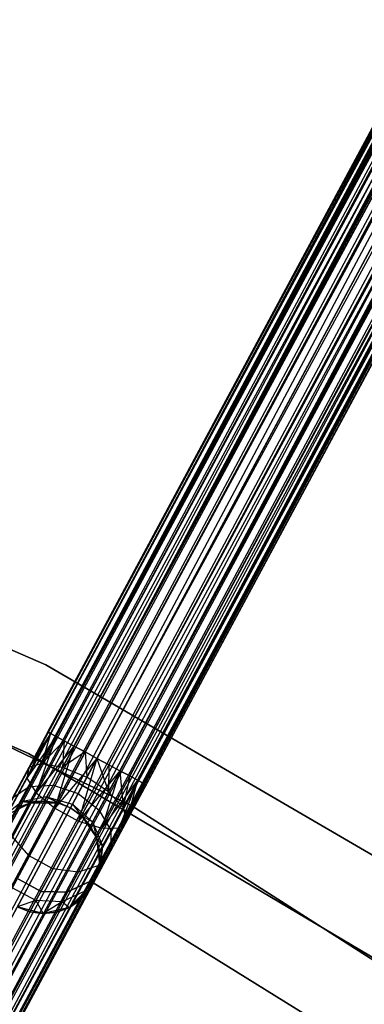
# Model space of a CAD drawing. Extents: x -189 to 189, y -189 to 189.
# Tile 302 of 338: x 28 to 34, y 51 to 68. Entities that reach past the tile are written whole.
import ezdxf

# ---------------------------------------------------------------- set-up
doc = ezdxf.new("R2010")
doc.units = 0
doc.header["$LTSCALE"] = 25.4
doc.layers.get('0').update_dxf_attribs({"linetype": 'CONTINUOUS'})

# ---------------------------------------------------------------- blocks, each defined once
blk = doc.blocks.new('NL2500012474_STL')
at = {"color": 0}
for p, q in [((270.137, 148.906, 177.379), (210.886, 38.566, 177.621)), ((270.137, 148.906, 177.379), (210.886, 38.566, 177.379)), ((270.137, 148.906, 177.379), (210.886, 38.566, 177.621)), ((270.137, 148.906, 177.379), (210.886, 38.566, 177.379)), ((270.188, 148.879, 177.855), (210.886, 38.566, 177.621)), ((270.188, 148.879, 177.855), (210.886, 38.566, 177.621)), ((210.937, 38.539, 177.145), (270.137, 148.906, 177.379)), ((210.937, 38.539, 177.145), (270.137, 148.906, 177.379)), ((270.188, 148.879, 177.855), (210.937, 38.539, 177.855)), ((270.188, 148.879, 177.855), (210.937, 38.539, 177.855)), ((211.035, 38.486, 176.932), (270.137, 148.906, 177.379)), ((211.035, 38.486, 176.932), (270.137, 148.906, 177.379)), ((270.188, 148.879, 177.855), (211.035, 38.486, 178.068)), ((270.188, 148.879, 177.855), (211.035, 38.486, 178.068)), ((211.035, 38.486, 176.932), (270.286, 148.826, 176.932)), ((211.035, 38.486, 176.932), (270.286, 148.826, 176.932)), ((211.176, 38.411, 176.751), (270.286, 148.826, 176.932)), ((211.176, 38.411, 176.751), (270.286, 148.826, 176.932)), ((211.351, 38.317, 176.615), (270.286, 148.826, 176.932)), ((211.351, 38.317, 176.615), (270.286, 148.826, 176.932)), ((270.427, 148.75, 178.249), (211.035, 38.486, 178.068)), ((270.427, 148.75, 178.249), (211.035, 38.486, 178.068)), ((270.427, 148.75, 178.249), (211.176, 38.411, 178.249)), ((270.427, 148.75, 178.249), (211.176, 38.411, 178.249)), ((270.602, 148.656, 176.615), (211.351, 38.317, 176.615)), ((270.602, 148.656, 176.615), (211.351, 38.317, 176.615)), ((211.55, 38.21, 176.529), (270.602, 148.656, 176.615)), ((211.55, 38.21, 176.529), (270.602, 148.656, 176.615)), ((211.76, 38.097, 176.5), (270.602, 148.656, 176.615)), ((211.76, 38.097, 176.5), (270.602, 148.656, 176.615)), ((270.801, 148.549, 178.471), (211.176, 38.411, 178.249)), ((270.801, 148.549, 178.471), (211.176, 38.411, 178.249)), ((270.801, 148.549, 178.471), (211.351, 38.317, 178.385)), ((270.801, 148.549, 178.471), (211.351, 38.317, 178.385)), ((270.801, 148.549, 178.471), (211.55, 38.21, 178.471)), ((270.801, 148.549, 178.471), (211.55, 38.21, 178.471)), ((271.011, 148.436, 178.5), (211.76, 38.097, 178.5)), ((271.011, 148.436, 178.5), (211.76, 38.097, 178.5)), ((211.76, 38.097, 176.5), (271.011, 148.436, 176.5)), ((211.76, 38.097, 176.5), (271.011, 148.436, 176.5)), ((211.971, 37.984, 176.529), (271.011, 148.436, 176.5)), ((211.971, 37.984, 176.529), (271.011, 148.436, 176.5)), ((271.222, 148.323, 178.471), (211.971, 37.984, 178.471)), ((271.222, 148.323, 178.471), (211.971, 37.984, 178.471)), ((212.17, 37.877, 176.615), (271.011, 148.436, 176.5)), ((212.17, 37.877, 176.615), (271.011, 148.436, 176.5)), ((271.596, 148.123, 178.249), (211.971, 37.984, 178.471)), ((271.596, 148.123, 178.249), (211.971, 37.984, 178.471)), ((271.421, 148.216, 176.615), (212.17, 37.877, 176.615)), ((271.421, 148.216, 176.615), (212.17, 37.877, 176.615)), ((271.596, 148.123, 178.249), (212.17, 37.877, 178.385)), ((271.596, 148.123, 178.249), (212.17, 37.877, 178.385)), ((271.421, 148.216, 176.615), (212.345, 37.783, 176.751)), ((271.421, 148.216, 176.615), (212.345, 37.783, 176.751)), ((271.596, 148.123, 178.249), (212.345, 37.783, 178.249)), ((271.596, 148.123, 178.249), (212.345, 37.783, 178.249)), ((271.421, 148.216, 176.615), (212.486, 37.708, 176.932)), ((271.421, 148.216, 176.615), (212.486, 37.708, 176.932)), ((271.835, 147.994, 177.855), (212.345, 37.783, 178.249)), ((271.835, 147.994, 177.855), (212.345, 37.783, 178.249)), ((271.737, 148.047, 176.932), (212.486, 37.708, 176.932)), ((271.737, 148.047, 176.932), (212.486, 37.708, 176.932)), ((271.835, 147.994, 177.855), (212.486, 37.708, 178.068)), ((271.835, 147.994, 177.855), (212.486, 37.708, 178.068)), ((271.737, 148.047, 176.932), (212.584, 37.655, 177.145)), ((271.737, 148.047, 176.932), (212.584, 37.655, 177.145)), ((271.835, 147.994, 177.855), (212.584, 37.655, 177.855)), ((271.835, 147.994, 177.855), (212.584, 37.655, 177.855)), ((271.886, 147.967, 177.379), (212.584, 37.655, 177.855)), ((271.886, 147.967, 177.379), (212.584, 37.655, 177.855)), ((271.737, 148.047, 176.932), (212.635, 37.627, 177.379)), ((271.737, 148.047, 176.932), (212.635, 37.627, 177.379)), ((271.886, 147.967, 177.379), (212.635, 37.627, 177.379)), ((271.886, 147.967, 177.379), (212.635, 37.627, 177.621)), ((271.886, 147.967, 177.379), (212.635, 37.627, 177.379)), ((271.886, 147.967, 177.379), (212.635, 37.627, 177.621)), ((219.969, 55.482, 27.379), (266.498, 142.129, 27.621)), ((219.969, 55.482, 27.379), (266.498, 142.129, 27.621)), ((219.969, 55.482, 27.621), (266.498, 142.129, 27.621)), ((219.969, 55.482, 27.621), (266.498, 142.129, 27.621)), ((219.969, 55.482, 27.621), (266.647, 142.049, 28.068)), ((219.969, 55.482, 27.621), (266.647, 142.049, 28.068)), ((220.02, 55.455, 27.145), (266.498, 142.129, 27.621)), ((220.02, 55.455, 27.145), (266.498, 142.129, 27.621)), ((220.02, 55.455, 27.145), (266.549, 142.102, 27.145)), ((220.02, 55.455, 27.145), (266.549, 142.102, 27.145)), ((220.02, 55.455, 27.855), (266.647, 142.049, 28.068)), ((220.02, 55.455, 27.855), (266.647, 142.049, 28.068)), ((220.119, 55.402, 26.932), (266.549, 142.102, 27.145)), ((220.119, 55.402, 26.932), (266.549, 142.102, 27.145)), ((220.119, 55.402, 28.068), (266.647, 142.049, 28.068)), ((220.119, 55.402, 28.068), (266.647, 142.049, 28.068)), ((220.119, 55.402, 26.932), (266.788, 141.973, 26.751)), ((220.119, 55.402, 26.932), (266.788, 141.973, 26.751)), ((220.26, 55.326, 26.751), (266.788, 141.973, 26.751)), ((220.26, 55.326, 26.751), (266.788, 141.973, 26.751)), ((220.434, 55.232, 26.615), (266.788, 141.973, 26.751)), ((220.434, 55.232, 26.615), (266.788, 141.973, 26.751)), ((220.119, 55.402, 28.068), (266.963, 141.879, 28.385)), ((220.119, 55.402, 28.068), (266.963, 141.879, 28.385)), ((220.26, 55.326, 28.249), (266.963, 141.879, 28.385)), ((220.26, 55.326, 28.249), (266.963, 141.879, 28.385)), ((220.434, 55.232, 28.385), (266.963, 141.879, 28.385)), ((220.434, 55.232, 28.385), (266.963, 141.879, 28.385)), ((220.434, 55.232, 26.615), (267.162, 141.773, 26.529)), ((220.434, 55.232, 26.615), (267.162, 141.773, 26.529)), ((220.434, 55.232, 28.385), (267.372, 141.66, 28.5)), ((220.434, 55.232, 28.385), (267.372, 141.66, 28.5)), ((220.633, 55.126, 26.529), (267.162, 141.773, 26.529)), ((220.633, 55.126, 26.529), (267.162, 141.773, 26.529)), ((220.633, 55.126, 28.471), (267.372, 141.66, 28.5)), ((220.633, 55.126, 28.471), (267.372, 141.66, 28.5)), ((267.372, 141.66, 28.5), (220.844, 55.012, 28.5)), ((220.844, 55.012, 26.5), (267.372, 141.66, 26.5)), ((220.844, 55.012, 26.5), (267.372, 141.66, 26.5)), ((267.372, 141.66, 28.5), (220.844, 55.012, 28.5)), ((220.844, 55.012, 28.5), (267.782, 141.44, 28.385)), ((220.844, 55.012, 28.5), (267.782, 141.44, 28.385)), ((221.055, 54.899, 26.529), (267.583, 141.546, 26.529)), ((221.055, 54.899, 26.529), (267.583, 141.546, 26.529)), ((221.055, 54.899, 28.471), (267.782, 141.44, 28.385)), ((221.055, 54.899, 28.471), (267.782, 141.44, 28.385)), ((221.253, 54.792, 26.615), (267.583, 141.546, 26.529)), ((221.253, 54.792, 26.615), (267.583, 141.546, 26.529)), ((221.253, 54.792, 28.385), (267.782, 141.44, 28.385)), ((221.253, 54.792, 28.385), (267.782, 141.44, 28.385)), ((221.253, 54.792, 26.615), (267.957, 141.346, 26.751)), ((221.253, 54.792, 26.615), (267.957, 141.346, 26.751)), ((221.253, 54.792, 28.385), (268.098, 141.27, 28.068)), ((221.253, 54.792, 28.385), (268.098, 141.27, 28.068)), ((221.428, 54.699, 26.751), (267.957, 141.346, 26.751)), ((221.428, 54.699, 26.751), (267.957, 141.346, 26.751)), ((221.428, 54.699, 28.249), (268.098, 141.27, 28.068)), ((221.428, 54.699, 28.249), (268.098, 141.27, 28.068)), ((221.569, 54.623, 26.932), (267.957, 141.346, 26.751)), ((221.569, 54.623, 26.932), (267.957, 141.346, 26.751)), ((221.569, 54.623, 28.068), (268.098, 141.27, 28.068)), ((221.569, 54.623, 28.068), (268.098, 141.27, 28.068)), ((221.569, 54.623, 26.932), (268.196, 141.217, 27.145)), ((221.569, 54.623, 26.932), (268.196, 141.217, 27.145)), ((221.569, 54.623, 28.068), (268.247, 141.19, 27.621)), ((221.569, 54.623, 28.068), (268.247, 141.19, 27.621)), ((221.668, 54.57, 27.145), (268.196, 141.217, 27.145)), ((221.668, 54.57, 27.145), (268.196, 141.217, 27.145)), ((221.668, 54.57, 27.855), (268.247, 141.19, 27.621)), ((221.668, 54.57, 27.855), (268.247, 141.19, 27.621)), ((221.718, 54.543, 27.621), (268.196, 141.217, 27.145)), ((221.718, 54.543, 27.621), (268.196, 141.217, 27.145)), ((221.718, 54.543, 27.379), (268.196, 141.217, 27.145)), ((221.718, 54.543, 27.379), (268.196, 141.217, 27.145)), ((221.718, 54.543, 27.621), (268.247, 141.19, 27.621)), ((221.718, 54.543, 27.621), (268.247, 141.19, 27.621)), ((219.936, 56.679, 26.5), (212.894, 59.716, 26.5)), ((212.894, 59.716, 17), (219.936, 56.679, 17)), ((219.936, 56.679, 26.5), (212.894, 59.716, 26.5)), ((212.894, 59.716, 17), (219.936, 56.679, 17)), ((212.775, 58.109, 20), (219.624, 55.099, 20)), ((219.624, 55.099, 19), (212.775, 58.109, 19)), ((212.775, 58.109, 20), (219.624, 55.099, 20)), ((219.624, 55.099, 19), (212.775, 58.109, 19)), ((214.579, 57.464, 26.5), (221.466, 54.17, 26.5)), ((221.466, 54.17, 17), (214.579, 57.464, 17)), ((221.466, 54.17, 17), (214.579, 57.464, 17)), ((214.579, 57.464, 26.5), (221.466, 54.17, 26.5)), ((226.56, 52.816, 26.5), (219.936, 56.679, 26.5)), ((219.936, 56.679, 17), (226.56, 52.816, 17)), ((219.936, 56.679, 26.5), (219.936, 56.679, 17)), ((226.56, 52.816, 26.5), (219.936, 56.679, 26.5)), ((219.936, 56.679, 17), (226.56, 52.816, 17)), ((219.936, 56.679, 26.5), (219.936, 56.679, 17)), ((219.969, 55.482, 27.621), (219.594, 54.661, 27.675)), ((219.969, 55.482, 27.621), (219.594, 54.661, 27.675)), ((220.02, 55.455, 27.855), (219.594, 54.661, 27.675)), ((220.02, 55.455, 27.855), (219.594, 54.661, 27.675)), ((220.119, 55.402, 28.068), (219.594, 54.661, 27.675)), ((220.119, 55.402, 28.068), (219.594, 54.661, 27.675)), ((219.969, 55.482, 27.379), (219.629, 54.848, 27.236)), ((219.969, 55.482, 27.621), (219.629, 54.848, 27.236)), ((219.969, 55.482, 27.621), (219.629, 54.848, 27.236)), ((219.969, 55.482, 27.379), (219.629, 54.848, 27.236)), ((220.02, 55.455, 27.145), (219.629, 54.848, 27.236)), ((220.02, 55.455, 27.145), (219.629, 54.848, 27.236)), ((220.119, 55.402, 28.068), (219.762, 54.399, 28.039)), ((220.119, 55.402, 28.068), (219.762, 54.399, 28.039)), ((220.02, 55.455, 27.145), (219.86, 54.919, 26.823)), ((220.02, 55.455, 27.145), (219.86, 54.919, 26.823)), ((220.119, 55.402, 26.932), (219.86, 54.919, 26.823)), ((220.119, 55.402, 26.932), (219.86, 54.919, 26.823)), ((220.02, 55.455, 27.145), (219.969, 55.482, 27.379)), ((219.969, 55.482, 27.621), (220.02, 55.455, 27.855)), ((219.969, 55.482, 27.621), (220.02, 55.455, 27.855)), ((220.02, 55.455, 27.145), (219.969, 55.482, 27.379)), ((220.119, 55.402, 26.932), (220.02, 55.455, 27.145)), ((220.02, 55.455, 27.855), (220.119, 55.402, 28.068)), ((220.02, 55.455, 27.855), (220.119, 55.402, 28.068)), ((220.119, 55.402, 26.932), (220.02, 55.455, 27.145)), ((220.26, 55.326, 26.751), (220.119, 55.402, 26.932)), ((220.119, 55.402, 28.068), (220.26, 55.326, 28.249)), ((220.119, 55.402, 28.068), (220.26, 55.326, 28.249)), ((220.26, 55.326, 26.751), (220.119, 55.402, 26.932)), ((220.26, 55.326, 28.249), (219.762, 54.399, 28.039)), ((220.26, 55.326, 28.249), (219.762, 54.399, 28.039)), ((220.434, 55.232, 28.385), (219.762, 54.399, 28.039)), ((220.434, 55.232, 28.385), (219.762, 54.399, 28.039)), ((220.26, 55.326, 26.751), (219.86, 54.919, 26.823)), ((220.26, 55.326, 26.751), (219.86, 54.919, 26.823)), ((220.434, 55.232, 28.385), (220.095, 54.124, 28.245)), ((220.434, 55.232, 28.385), (220.095, 54.124, 28.245)), ((220.26, 55.326, 26.751), (220.233, 54.856, 26.53)), ((220.26, 55.326, 26.751), (220.233, 54.856, 26.53)), ((220.434, 55.232, 26.615), (220.233, 54.856, 26.53)), ((220.434, 55.232, 26.615), (220.233, 54.856, 26.53)), ((220.434, 55.232, 26.615), (220.26, 55.326, 26.751)), ((220.26, 55.326, 28.249), (220.434, 55.232, 28.385)), ((220.26, 55.326, 28.249), (220.434, 55.232, 28.385)), ((220.434, 55.232, 26.615), (220.26, 55.326, 26.751)), ((220.633, 55.126, 26.529), (220.434, 55.232, 26.615)), ((220.434, 55.232, 28.385), (220.633, 55.126, 28.471)), ((220.434, 55.232, 28.385), (220.633, 55.126, 28.471)), ((220.633, 55.126, 26.529), (220.434, 55.232, 26.615)), ((219.624, 55.099, 20), (219.624, 55.099, 19)), ((219.624, 55.099, 20), (226.06, 51.285, 20)), ((226.06, 51.285, 19), (219.624, 55.099, 19)), ((219.624, 55.099, 20), (219.624, 55.099, 19)), ((219.624, 55.099, 20), (226.06, 51.285, 20)), ((226.06, 51.285, 19), (219.624, 55.099, 19)), ((220.633, 55.126, 28.471), (220.095, 54.124, 28.245)), ((220.633, 55.126, 28.471), (220.095, 54.124, 28.245)), ((220.633, 55.126, 26.529), (220.233, 54.856, 26.53)), ((220.633, 55.126, 26.529), (220.233, 54.856, 26.53)), ((220.844, 55.012, 26.5), (220.633, 55.126, 26.529)), ((220.633, 55.126, 28.471), (220.844, 55.012, 28.5)), ((220.633, 55.126, 28.471), (220.844, 55.012, 28.5)), ((220.633, 55.126, 26.529), (220.663, 54.675, 26.424)), ((220.633, 55.126, 26.529), (220.663, 54.675, 26.424)), ((220.844, 55.012, 26.5), (220.633, 55.126, 26.529)), ((219.86, 54.919, 26.823), (219.629, 54.848, 27.236)), ((219.86, 54.919, 26.823), (219.629, 54.848, 27.236)), ((219.86, 54.919, 26.823), (219.64, 54.51, 26.513)), ((219.86, 54.919, 26.823), (219.64, 54.51, 26.513)), ((219.86, 54.919, 26.823), (220.233, 54.856, 26.53)), ((219.86, 54.919, 26.823), (220.233, 54.856, 26.53)), ((220.233, 54.856, 26.53), (220.062, 54.538, 26.288)), ((220.233, 54.856, 26.53), (220.062, 54.538, 26.288)), ((220.844, 55.012, 28.5), (220.095, 54.124, 28.245)), ((220.844, 55.012, 28.5), (220.095, 54.124, 28.245)), ((220.233, 54.856, 26.53), (220.663, 54.675, 26.424)), ((220.233, 54.856, 26.53), (220.663, 54.675, 26.424)), ((220.844, 55.012, 28.5), (220.517, 53.897, 28.245)), ((220.844, 55.012, 28.5), (220.517, 53.897, 28.245)), ((221.055, 54.899, 28.471), (220.517, 53.897, 28.245)), ((221.055, 54.899, 28.471), (220.517, 53.897, 28.245)), ((220.663, 54.675, 26.424), (220.844, 55.012, 26.5)), ((220.663, 54.675, 26.424), (220.844, 55.012, 26.5)), ((220.844, 55.012, 28.5), (221.055, 54.899, 28.471)), ((221.055, 54.899, 26.529), (220.844, 55.012, 26.5)), ((220.844, 55.012, 26.5), (221.051, 54.417, 26.53)), ((221.055, 54.899, 26.529), (220.844, 55.012, 26.5)), ((220.844, 55.012, 26.5), (221.051, 54.417, 26.53)), ((220.844, 55.012, 28.5), (221.055, 54.899, 28.471)), ((221.055, 54.899, 26.529), (221.051, 54.417, 26.53)), ((221.055, 54.899, 26.529), (221.051, 54.417, 26.53)), ((221.055, 54.899, 28.471), (221.253, 54.792, 28.385)), ((221.253, 54.792, 26.615), (221.055, 54.899, 26.529)), ((221.253, 54.792, 26.615), (221.055, 54.899, 26.529)), ((221.055, 54.899, 28.471), (221.253, 54.792, 28.385)), ((219.629, 54.848, 27.236), (219.341, 54.311, 26.829)), ((219.629, 54.848, 27.236), (219.341, 54.311, 26.829)), ((219.629, 54.848, 27.236), (219.594, 54.661, 27.675)), ((219.629, 54.848, 27.236), (219.594, 54.661, 27.675)), ((221.253, 54.792, 28.385), (220.517, 53.897, 28.245)), ((221.253, 54.792, 28.385), (220.517, 53.897, 28.245)), ((221.253, 54.792, 28.385), (220.93, 53.772, 28.039)), ((221.253, 54.792, 28.385), (220.93, 53.772, 28.039)), ((221.428, 54.699, 28.249), (220.93, 53.772, 28.039)), ((221.428, 54.699, 28.249), (220.93, 53.772, 28.039)), ((221.253, 54.792, 26.615), (221.051, 54.417, 26.53)), ((221.253, 54.792, 26.615), (221.051, 54.417, 26.53)), ((221.253, 54.792, 28.385), (221.428, 54.699, 28.249)), ((221.428, 54.699, 26.751), (221.253, 54.792, 26.615)), ((221.253, 54.792, 26.615), (221.31, 54.14, 26.823)), ((221.428, 54.699, 26.751), (221.253, 54.792, 26.615)), ((221.253, 54.792, 26.615), (221.31, 54.14, 26.823)), ((221.253, 54.792, 28.385), (221.428, 54.699, 28.249)), ((221.428, 54.699, 26.751), (221.31, 54.14, 26.823)), ((221.428, 54.699, 26.751), (221.31, 54.14, 26.823)), ((221.428, 54.699, 28.249), (221.569, 54.623, 28.068)), ((221.569, 54.623, 26.932), (221.428, 54.699, 26.751)), ((221.569, 54.623, 26.932), (221.428, 54.699, 26.751)), ((221.428, 54.699, 28.249), (221.569, 54.623, 28.068)), ((219.594, 54.661, 27.675), (219.232, 53.988, 27.165)), ((219.594, 54.661, 27.675), (219.232, 53.988, 27.165)), ((219.341, 54.311, 26.829), (219.64, 54.51, 26.513)), ((219.341, 54.311, 26.829), (219.64, 54.51, 26.513)), ((219.64, 54.51, 26.513), (219.493, 54.236, 26.048)), ((219.64, 54.51, 26.513), (219.493, 54.236, 26.048)), ((219.594, 54.661, 27.675), (219.762, 54.399, 28.039)), ((219.594, 54.661, 27.675), (219.762, 54.399, 28.039)), ((219.64, 54.51, 26.513), (220.062, 54.538, 26.288)), ((219.64, 54.51, 26.513), (220.062, 54.538, 26.288)), ((220.062, 54.538, 26.288), (219.947, 54.325, 25.927)), ((220.062, 54.538, 26.288), (219.947, 54.325, 25.927)), ((220.062, 54.538, 26.288), (220.509, 54.389, 26.207)), ((220.062, 54.538, 26.288), (220.509, 54.389, 26.207)), ((220.509, 54.389, 26.207), (220.663, 54.675, 26.424)), ((220.509, 54.389, 26.207), (220.663, 54.675, 26.424)), ((221.051, 54.417, 26.53), (220.663, 54.675, 26.424)), ((221.051, 54.417, 26.53), (220.663, 54.675, 26.424)), ((221.569, 54.623, 28.068), (220.93, 53.772, 28.039)), ((221.569, 54.623, 28.068), (220.93, 53.772, 28.039)), ((221.569, 54.623, 28.068), (221.241, 53.776, 27.675)), ((221.569, 54.623, 28.068), (221.241, 53.776, 27.675)), ((221.668, 54.57, 27.855), (221.241, 53.776, 27.675)), ((221.668, 54.57, 27.855), (221.241, 53.776, 27.675)), ((221.718, 54.543, 27.621), (221.241, 53.776, 27.675)), ((221.718, 54.543, 27.621), (221.241, 53.776, 27.675)), ((221.569, 54.623, 26.932), (221.31, 54.14, 26.823)), ((221.569, 54.623, 26.932), (221.31, 54.14, 26.823)), ((221.569, 54.623, 26.932), (221.378, 53.909, 27.236)), ((221.569, 54.623, 26.932), (221.378, 53.909, 27.236)), ((221.668, 54.57, 27.145), (221.378, 53.909, 27.236)), ((221.668, 54.57, 27.145), (221.378, 53.909, 27.236)), ((221.718, 54.543, 27.621), (221.378, 53.909, 27.236)), ((221.718, 54.543, 27.379), (221.378, 53.909, 27.236)), ((221.718, 54.543, 27.379), (221.378, 53.909, 27.236)), ((221.718, 54.543, 27.621), (221.378, 53.909, 27.236)), ((221.569, 54.623, 28.068), (221.668, 54.57, 27.855)), ((221.668, 54.57, 27.145), (221.569, 54.623, 26.932)), ((221.668, 54.57, 27.145), (221.569, 54.623, 26.932)), ((221.569, 54.623, 28.068), (221.668, 54.57, 27.855)), ((221.668, 54.57, 27.855), (221.718, 54.543, 27.621)), ((221.718, 54.543, 27.379), (221.668, 54.57, 27.145)), ((221.718, 54.543, 27.379), (221.668, 54.57, 27.145)), ((221.668, 54.57, 27.855), (221.718, 54.543, 27.621)), ((219.762, 54.399, 28.039), (219.34, 53.614, 27.443)), ((219.762, 54.399, 28.039), (219.34, 53.614, 27.443)), ((219.762, 54.399, 28.039), (220.095, 54.124, 28.245)), ((219.762, 54.399, 28.039), (220.095, 54.124, 28.245)), ((220.407, 54.198, 25.883), (220.509, 54.389, 26.207)), ((220.407, 54.198, 25.883), (220.509, 54.389, 26.207)), ((220.509, 54.389, 26.207), (220.88, 54.098, 26.288)), ((220.509, 54.389, 26.207), (220.88, 54.098, 26.288)), ((221.051, 54.417, 26.53), (220.88, 54.098, 26.288)), ((221.051, 54.417, 26.53), (220.88, 54.098, 26.288)), ((221.31, 54.14, 26.823), (221.051, 54.417, 26.53)), ((221.31, 54.14, 26.823), (221.051, 54.417, 26.53)), ((219.148, 53.952, 26.219), (219.493, 54.236, 26.048)), ((219.148, 53.952, 26.219), (219.493, 54.236, 26.048)), ((219.242, 54.005, 20), (219.668, 54.223, 20)), ((219.242, 54.005, 20), (219.668, 54.223, 20)), ((219.493, 54.236, 26.048), (219.441, 54.14, 25.5)), ((219.493, 54.236, 26.048), (219.441, 54.14, 25.5)), ((219.668, 54.223, 25.5), (219.441, 54.14, 25.5)), ((219.441, 54.14, 25.5), (219.668, 54.223, 20)), ((219.441, 54.14, 25.5), (219.668, 54.223, 20)), ((219.668, 54.223, 25.5), (219.441, 54.14, 25.5)), ((219.947, 54.325, 25.927), (219.493, 54.236, 26.048)), ((219.947, 54.325, 25.927), (219.493, 54.236, 26.048)), ((219.907, 54.25, 25.5), (219.493, 54.236, 26.048)), ((219.907, 54.25, 25.5), (219.493, 54.236, 26.048)), ((219.668, 54.223, 25.5), (219.493, 54.236, 26.048)), ((219.668, 54.223, 25.5), (219.493, 54.236, 26.048)), ((219.907, 54.25, 25.5), (219.668, 54.223, 25.5)), ((219.668, 54.223, 20), (219.907, 54.25, 25.5)), ((219.907, 54.25, 25.5), (219.668, 54.223, 25.5)), ((219.668, 54.223, 20), (219.907, 54.25, 25.5)), ((219.668, 54.223, 20), (220.146, 54.219, 20)), ((219.668, 54.223, 20), (220.146, 54.219, 20)), ((219.668, 54.223, 25.5), (219.668, 54.223, 20)), ((219.668, 54.223, 25.5), (219.668, 54.223, 20)), ((219.907, 54.25, 25.5), (219.947, 54.325, 25.927)), ((219.907, 54.25, 25.5), (219.947, 54.325, 25.927)), ((220.146, 54.219, 25.5), (219.907, 54.25, 25.5)), ((219.907, 54.25, 25.5), (220.146, 54.219, 20)), ((219.907, 54.25, 25.5), (220.146, 54.219, 20)), ((220.146, 54.219, 25.5), (219.907, 54.25, 25.5)), ((220.146, 54.219, 25.5), (219.947, 54.325, 25.927)), ((219.947, 54.325, 25.927), (220.371, 54.131, 25.5)), ((220.146, 54.219, 25.5), (219.947, 54.325, 25.927)), ((219.947, 54.325, 25.927), (220.371, 54.131, 25.5)), ((219.947, 54.325, 25.927), (220.407, 54.198, 25.883)), ((219.947, 54.325, 25.927), (220.407, 54.198, 25.883)), ((220.146, 54.219, 20), (220.371, 54.131, 20)), ((220.371, 54.131, 25.5), (220.146, 54.219, 25.5)), ((220.146, 54.219, 25.5), (220.146, 54.219, 20)), ((220.146, 54.219, 25.5), (220.146, 54.219, 20)), ((220.371, 54.131, 25.5), (220.146, 54.219, 25.5)), ((220.146, 54.219, 20), (220.371, 54.131, 20)), ((220.371, 54.131, 25.5), (220.407, 54.198, 25.883)), ((220.371, 54.131, 25.5), (220.407, 54.198, 25.883)), ((220.407, 54.198, 25.883), (220.568, 53.992, 25.5)), ((220.407, 54.198, 25.883), (220.568, 53.992, 25.5)), ((220.407, 54.198, 25.883), (220.766, 53.885, 25.927)), ((220.407, 54.198, 25.883), (220.766, 53.885, 25.927)), ((221.466, 54.17, 26.5), (227.895, 50.055, 26.5)), ((227.895, 50.055, 17), (221.466, 54.17, 17)), ((221.466, 54.17, 17), (221.466, 54.17, 26.5)), ((221.466, 54.17, 17), (221.466, 54.17, 26.5)), ((227.895, 50.055, 17), (221.466, 54.17, 17)), ((221.466, 54.17, 26.5), (227.895, 50.055, 26.5)), ((220.095, 54.124, 28.245), (219.639, 53.275, 27.601)), ((220.095, 54.124, 28.245), (219.639, 53.275, 27.601)), ((220.095, 54.124, 28.245), (220.517, 53.897, 28.245)), ((220.095, 54.124, 28.245), (220.517, 53.897, 28.245)), ((220.371, 54.131, 20), (220.568, 53.992, 20)), ((220.568, 53.992, 25.5), (220.371, 54.131, 25.5)), ((220.371, 54.131, 25.5), (220.371, 54.131, 20)), ((220.371, 54.131, 25.5), (220.371, 54.131, 20)), ((220.568, 53.992, 25.5), (220.371, 54.131, 25.5)), ((220.371, 54.131, 20), (220.568, 53.992, 20)), ((220.568, 53.992, 20), (220.836, 53.596, 20)), ((220.766, 53.885, 25.927), (220.568, 53.992, 25.5)), ((220.766, 53.885, 25.927), (220.568, 53.992, 25.5)), ((220.726, 53.811, 25.5), (220.568, 53.992, 25.5)), ((220.568, 53.992, 20), (220.726, 53.811, 25.5)), ((220.568, 53.992, 20), (220.836, 53.596, 20)), ((220.568, 53.992, 25.5), (220.568, 53.992, 20)), ((220.568, 53.992, 25.5), (220.568, 53.992, 20)), ((220.726, 53.811, 25.5), (220.568, 53.992, 25.5)), ((220.568, 53.992, 20), (220.726, 53.811, 25.5)), ((220.88, 54.098, 26.288), (220.766, 53.885, 25.927)), ((220.88, 54.098, 26.288), (220.766, 53.885, 25.927)), ((220.88, 54.098, 26.288), (221.09, 53.731, 26.513)), ((220.88, 54.098, 26.288), (221.09, 53.731, 26.513)), ((221.31, 54.14, 26.823), (221.09, 53.731, 26.513)), ((221.31, 54.14, 26.823), (221.09, 53.731, 26.513)), ((221.378, 53.909, 27.236), (221.31, 54.14, 26.823)), ((221.378, 53.909, 27.236), (221.31, 54.14, 26.823)), ((220.517, 53.897, 28.245), (220.061, 53.048, 27.601)), ((220.517, 53.897, 28.245), (220.061, 53.048, 27.601)), ((220.517, 53.897, 28.245), (220.93, 53.772, 28.039)), ((220.517, 53.897, 28.245), (220.93, 53.772, 28.039)), ((220.766, 53.885, 25.927), (220.726, 53.811, 25.5)), ((220.766, 53.885, 25.927), (220.726, 53.811, 25.5)), ((220.836, 53.596, 25.5), (220.726, 53.811, 25.5)), ((220.726, 53.811, 25.5), (220.836, 53.596, 20)), ((220.726, 53.811, 25.5), (220.836, 53.596, 20)), ((220.836, 53.596, 25.5), (220.726, 53.811, 25.5)), ((220.766, 53.885, 25.927), (220.836, 53.596, 25.5)), ((220.766, 53.885, 25.927), (220.836, 53.596, 25.5)), ((220.766, 53.885, 25.927), (220.943, 53.457, 26.048)), ((220.766, 53.885, 25.927), (220.943, 53.457, 26.048)), ((221.378, 53.909, 27.236), (221.09, 53.372, 26.829)), ((221.378, 53.909, 27.236), (221.09, 53.372, 26.829)), ((221.241, 53.776, 27.675), (221.378, 53.909, 27.236)), ((221.241, 53.776, 27.675), (221.378, 53.909, 27.236)), ((220.93, 53.772, 28.039), (220.509, 52.986, 27.443)), ((220.93, 53.772, 28.039), (220.509, 52.986, 27.443)), ((221.241, 53.776, 27.675), (220.88, 53.103, 27.165)), ((221.241, 53.776, 27.675), (220.88, 53.103, 27.165)), ((220.93, 53.772, 28.039), (221.241, 53.776, 27.675)), ((220.93, 53.772, 28.039), (221.241, 53.776, 27.675)), ((221.09, 53.731, 26.513), (220.943, 53.457, 26.048)), ((221.09, 53.731, 26.513), (220.943, 53.457, 26.048)), ((221.09, 53.731, 26.513), (221.09, 53.372, 26.829)), ((221.09, 53.731, 26.513), (221.09, 53.372, 26.829)), ((219.639, 53.275, 27.601), (219.34, 53.614, 27.443)), ((219.639, 53.275, 27.601), (219.34, 53.614, 27.443)), ((220.836, 53.596, 20), (220.889, 53.12, 20)), ((220.943, 53.457, 26.048), (220.836, 53.596, 25.5)), ((220.943, 53.457, 26.048), (220.836, 53.596, 25.5)), ((220.891, 53.361, 25.5), (220.836, 53.596, 25.5)), ((220.836, 53.596, 20), (220.891, 53.361, 25.5)), ((220.836, 53.596, 20), (220.889, 53.12, 20)), ((220.836, 53.596, 25.5), (220.836, 53.596, 20)), ((220.836, 53.596, 25.5), (220.836, 53.596, 20)), ((220.891, 53.361, 25.5), (220.836, 53.596, 25.5)), ((220.836, 53.596, 20), (220.891, 53.361, 25.5)), ((220.943, 53.457, 26.048), (220.889, 53.12, 25.5)), ((220.943, 53.457, 26.048), (220.889, 53.12, 25.5)), ((220.943, 53.457, 26.048), (220.891, 53.361, 25.5)), ((220.943, 53.457, 26.048), (220.891, 53.361, 25.5)), ((220.943, 53.457, 26.048), (220.897, 53.013, 26.219)), ((220.943, 53.457, 26.048), (220.897, 53.013, 26.219)), ((221.09, 53.372, 26.829), (220.88, 53.103, 27.165)), ((221.09, 53.372, 26.829), (220.88, 53.103, 27.165)), ((220.889, 53.12, 25.5), (220.891, 53.361, 25.5)), ((220.891, 53.361, 25.5), (220.889, 53.12, 20)), ((220.891, 53.361, 25.5), (220.889, 53.12, 20)), ((220.889, 53.12, 25.5), (220.891, 53.361, 25.5)), ((221.09, 53.372, 26.829), (220.897, 53.013, 26.219)), ((221.09, 53.372, 26.829), (220.897, 53.013, 26.219)), ((219.639, 53.275, 27.601), (219.334, 52.707, 26.637)), ((219.639, 53.275, 27.601), (219.334, 52.707, 26.637)), ((220.061, 53.048, 27.601), (219.639, 53.275, 27.601)), ((220.061, 53.048, 27.601), (219.639, 53.275, 27.601)), ((220.88, 53.103, 27.165), (220.509, 52.986, 27.443)), ((220.88, 53.103, 27.165), (220.509, 52.986, 27.443)), ((220.88, 53.103, 27.165), (220.638, 52.653, 26.401)), ((220.88, 53.103, 27.165), (220.638, 52.653, 26.401)), ((220.889, 53.12, 20), (220.715, 52.674, 20)), ((220.889, 53.12, 20), (220.715, 52.674, 20)), ((220.829, 52.887, 25.5), (220.889, 53.12, 25.5)), ((220.889, 53.12, 20), (220.829, 52.887, 25.5)), ((220.829, 52.887, 25.5), (220.889, 53.12, 25.5)), ((220.889, 53.12, 20), (220.829, 52.887, 25.5)), ((220.897, 53.013, 26.219), (220.889, 53.12, 25.5)), ((220.897, 53.013, 26.219), (220.889, 53.12, 25.5)), ((220.889, 53.12, 25.5), (220.889, 53.12, 20)), ((220.889, 53.12, 25.5), (220.889, 53.12, 20)), ((220.061, 53.048, 27.601), (219.756, 52.481, 26.637)), ((220.061, 53.048, 27.601), (219.756, 52.481, 26.637)), ((220.509, 52.986, 27.443), (220.061, 53.048, 27.601)), ((220.509, 52.986, 27.443), (220.061, 53.048, 27.601)), ((220.509, 52.986, 27.443), (220.227, 52.461, 26.552)), ((220.509, 52.986, 27.443), (220.227, 52.461, 26.552)), ((220.897, 53.013, 26.219), (220.638, 52.653, 26.401)), ((220.897, 53.013, 26.219), (220.638, 52.653, 26.401)), ((220.897, 53.013, 26.219), (220.715, 52.674, 25.5)), ((220.897, 53.013, 26.219), (220.715, 52.674, 25.5)), ((220.897, 53.013, 26.219), (220.829, 52.887, 25.5)), ((220.897, 53.013, 26.219), (220.829, 52.887, 25.5)), ((219.445, 52.863, 22), (219.85, 52.645, 22)), ((219.85, 52.645, 20), (219.445, 52.863, 20)), ((219.85, 52.645, 20), (219.445, 52.863, 20)), ((219.445, 52.863, 22), (219.85, 52.645, 22)), ((220.31, 52.632, 22), (220.727, 52.826, 22)), ((220.727, 52.826, 20), (220.31, 52.632, 20)), ((220.727, 52.826, 20), (220.31, 52.632, 20)), ((220.31, 52.632, 22), (220.727, 52.826, 22)), ((220.829, 52.887, 25.5), (220.715, 52.674, 20)), ((220.829, 52.887, 25.5), (220.715, 52.674, 20)), ((220.727, 52.826, 22), (220.727, 52.826, 20)), ((220.727, 52.826, 22), (225.499, 49.871, 22)), ((225.499, 49.871, 20), (220.727, 52.826, 20)), ((220.727, 52.826, 22), (220.727, 52.826, 20)), ((225.499, 49.871, 20), (220.727, 52.826, 20)), ((220.727, 52.826, 22), (225.499, 49.871, 22)), ((219.756, 52.481, 26.637), (219.334, 52.707, 26.637)), ((219.756, 52.481, 26.637), (219.334, 52.707, 26.637)), ((219.85, 52.645, 22), (219.85, 52.645, 20)), ((219.85, 52.645, 22), (219.85, 52.645, 20)), ((219.85, 52.645, 22), (220.31, 52.632, 22)), ((220.31, 52.632, 20), (219.85, 52.645, 20)), ((220.31, 52.632, 20), (219.85, 52.645, 20)), ((219.85, 52.645, 22), (220.31, 52.632, 22)), ((220.638, 52.653, 26.401), (220.227, 52.461, 26.552)), ((220.638, 52.653, 26.401), (220.227, 52.461, 26.552)), ((220.31, 52.632, 22), (220.31, 52.632, 20)), ((220.31, 52.632, 22), (220.31, 52.632, 20)), ((220.715, 52.674, 20), (220.354, 52.36, 20)), ((220.715, 52.674, 20), (220.354, 52.36, 20)), ((220.638, 52.653, 26.401), (220.354, 52.36, 25.5)), ((220.638, 52.653, 26.401), (220.354, 52.36, 25.5)), ((220.554, 52.496, 25.5), (220.715, 52.674, 25.5)), ((220.715, 52.674, 20), (220.554, 52.496, 25.5)), ((220.554, 52.496, 25.5), (220.715, 52.674, 25.5)), ((220.715, 52.674, 20), (220.554, 52.496, 25.5)), ((220.638, 52.653, 26.401), (220.554, 52.496, 25.5)), ((220.638, 52.653, 26.401), (220.554, 52.496, 25.5)), ((220.638, 52.653, 26.401), (220.715, 52.674, 25.5)), ((220.638, 52.653, 26.401), (220.715, 52.674, 25.5)), ((220.715, 52.674, 25.5), (220.715, 52.674, 20)), ((220.715, 52.674, 25.5), (220.715, 52.674, 20)), ((219.756, 52.481, 26.637), (219.425, 52.369, 25.5)), ((219.756, 52.481, 26.637), (219.425, 52.369, 25.5)), ((219.756, 52.481, 26.637), (219.649, 52.282, 25.5)), ((219.756, 52.481, 26.637), (219.649, 52.282, 25.5)), ((220.227, 52.461, 26.552), (219.756, 52.481, 26.637)), ((219.756, 52.481, 26.637), (219.888, 52.25, 25.5)), ((219.756, 52.481, 26.637), (219.888, 52.25, 25.5)), ((220.227, 52.461, 26.552), (219.756, 52.481, 26.637)), ((220.227, 52.461, 26.552), (219.888, 52.25, 25.5)), ((220.227, 52.461, 26.552), (219.888, 52.25, 25.5)), ((220.227, 52.461, 26.552), (220.128, 52.277, 25.5)), ((220.227, 52.461, 26.552), (220.128, 52.277, 25.5)), ((220.227, 52.461, 26.552), (220.354, 52.36, 25.5)), ((220.227, 52.461, 26.552), (220.354, 52.36, 25.5)), ((220.354, 52.36, 25.5), (220.554, 52.496, 25.5)), ((220.554, 52.496, 25.5), (220.354, 52.36, 20)), ((220.554, 52.496, 25.5), (220.354, 52.36, 20)), ((220.354, 52.36, 25.5), (220.554, 52.496, 25.5)), ((219.888, 52.25, 20), (219.425, 52.369, 20)), ((219.425, 52.369, 25.5), (219.649, 52.282, 25.5)), ((219.888, 52.25, 20), (219.425, 52.369, 20)), ((219.649, 52.282, 25.5), (219.425, 52.369, 20)), ((219.425, 52.369, 25.5), (219.649, 52.282, 25.5)), ((219.649, 52.282, 25.5), (219.425, 52.369, 20)), ((219.649, 52.282, 25.5), (219.888, 52.25, 25.5)), ((219.888, 52.25, 20), (219.649, 52.282, 25.5)), ((219.649, 52.282, 25.5), (219.888, 52.25, 25.5)), ((219.888, 52.25, 20), (219.649, 52.282, 25.5)), ((220.354, 52.36, 20), (219.888, 52.25, 20)), ((220.354, 52.36, 20), (219.888, 52.25, 20)), ((219.888, 52.25, 25.5), (220.128, 52.277, 25.5)), ((220.128, 52.277, 25.5), (219.888, 52.25, 20)), ((220.128, 52.277, 25.5), (219.888, 52.25, 20)), ((219.888, 52.25, 25.5), (220.128, 52.277, 25.5)), ((219.888, 52.25, 25.5), (219.888, 52.25, 20)), ((219.888, 52.25, 25.5), (219.888, 52.25, 20)), ((220.128, 52.277, 25.5), (220.354, 52.36, 25.5)), ((220.354, 52.36, 20), (220.128, 52.277, 25.5)), ((220.128, 52.277, 25.5), (220.354, 52.36, 25.5)), ((220.354, 52.36, 20), (220.128, 52.277, 25.5)), ((220.354, 52.36, 25.5), (220.354, 52.36, 20)), ((220.354, 52.36, 25.5), (220.354, 52.36, 20))]:
    blk.add_line(p, q, dxfattribs=at)

msp = doc.modelspace()

# ---------------------------------------------------------------- block references
at = {"color": 0}
msp.add_blockref('NL2500012474_STL', (-191.311, -0.058, -1716.743), dxfattribs=at)

doc.saveas('drawing.dxf')
